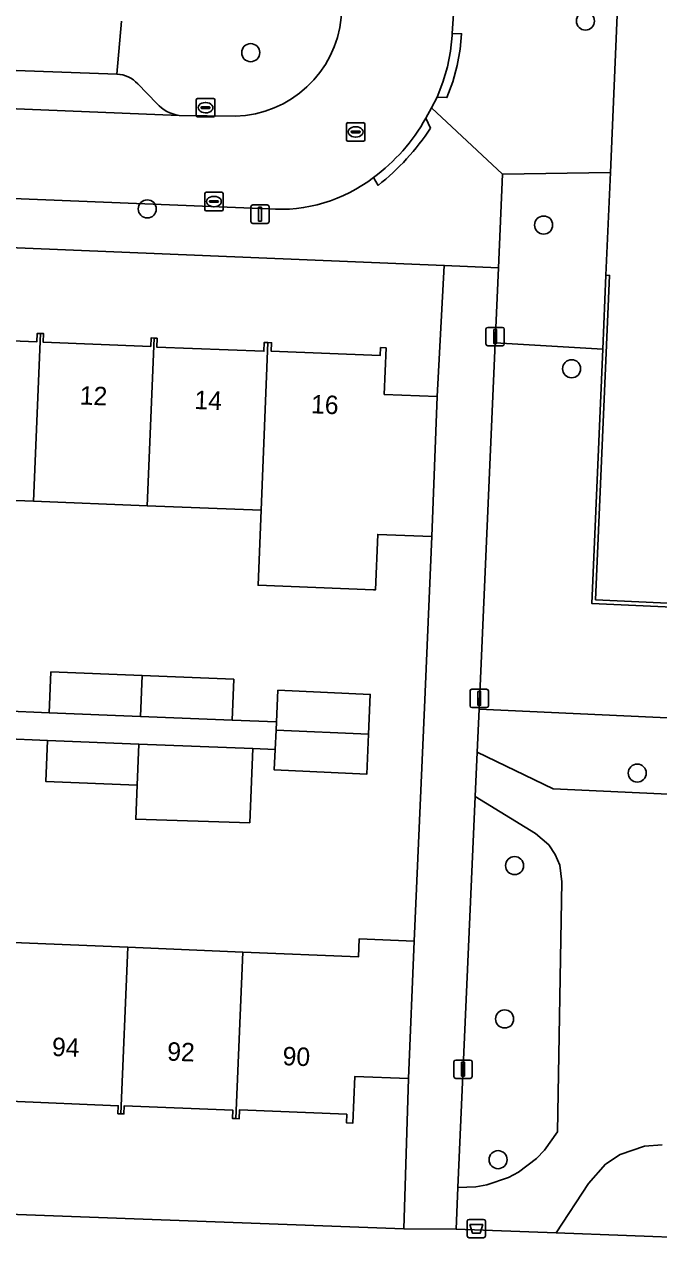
# Model space of a CAD drawing. Extents: x 161354 to 162026, y 386504 to 387460.
# Drawn here: x 161860.6 to 161895, y 386873 to 386938.8 of the extents above; entities that cross this region are included whole.
import ezdxf

# ---------------------------------------------------------------- set-up
doc = ezdxf.new("R2010")
doc.units = 0
for name, color, linetype in [('IMGEO_Afvalbak', 7, 'Continuous'), ('IMGEO_Boom', 7, 'Continuous'), ('IMGEO_Erf', 7, 'Continuous'), ('IMGEO_Groenvoorziening', 7, 'Continuous'), ('IMGEO_Kolk', 7, 'Continuous'), ('IMGEO_Lichtmast', 7, 'Continuous'), ('IMGEO_Muur', 7, 'Continuous'), ('IMGEO_Pand', 7, 'Continuous'), ('IMGEO_Pand_nummerreeks', 7, 'Continuous'), ('IMGEO_Parkeervlak_open', 7, 'Continuous'), ('IMGEO_Rijbaan_lokaal_open', 7, 'Continuous'), ('IMGEO_Rioolput', 7, 'Continuous'), ('IMGEO_Voetpad_gesloten', 7, 'Continuous'), ('IMGEO_Voetpad_open', 7, 'Continuous')]:
    doc.layers.add(name, color=color, linetype=linetype)

msp = doc.modelspace()

# ---------------------------------------------------------------- linework, layer by layer
at = {"layer": 'IMGEO_Afvalbak'}
for p, q in [((161884.622, 386873.127), (161884.622, 386873.927)), ((161884.622, 386873.927), (161884.622, 386873.127)), ((161884.722, 386874.027), (161885.512, 386874.027)), ((161885.512, 386874.027), (161884.722, 386874.027)), ((161885.612, 386873.927), (161885.612, 386873.127)), ((161885.612, 386873.127), (161885.612, 386873.927)), ((161885.512, 386873.027), (161884.722, 386873.027)), ((161884.722, 386873.027), (161885.512, 386873.027))]:
    msp.add_line(p, q, dxfattribs=at)
msp.add_lwpolyline([(161884.765, 386873.741), (161885.469, 386873.741), (161885.32, 386873.271), (161884.914, 386873.271), (161884.765, 386873.741)], dxfattribs=at)
for centre, start, end in [((161884.722, 386873.927), 90, 180), ((161884.722, 386873.927), 90, 180), ((161885.512, 386873.927), 0, 90), ((161885.512, 386873.927), 360, 90), ((161884.722, 386873.127), 180, 270), ((161884.722, 386873.127), 180, 270), ((161885.512, 386873.127), 270, 0), ((161885.512, 386873.127), 270, 0)]:
    msp.add_arc(centre, 0.1, start, end, dxfattribs=at)
at = {"layer": 'IMGEO_Boom'}
for centre in [(161891.028, 386938.986), (161872.895, 386937.271), (161867.293, 386928.803), (161888.764, 386927.927), (161890.281, 386920.135), (161893.836, 386898.219), (161887.19, 386893.202), (161886.651, 386884.891), (161886.298, 386877.263)]:
    msp.add_circle(centre, 0.489, dxfattribs=at)
at = {"layer": 'IMGEO_Erf'}
for points in [[(161940.02, 386989.533), (161894.944, 386991.428), (161892.378, 386930.768), (161892.138, 386925.204), (161892.338, 386925.195), (161891.578, 386907.611), (161906.455, 386906.926)], [(161855.436, 386921.828), (161861.312, 386921.602), (161861.329, 386922.055), (161861.5, 386922.048), (161861.67, 386922.042), (161861.652, 386921.571), (161867.479, 386921.347), (161867.496, 386921.804), (161867.658, 386921.798), (161867.821, 386921.792), (161867.802, 386921.313), (161873.609, 386921.09), (161873.627, 386921.564), (161873.825, 386921.557), (161874.026, 386921.549), (161874.009, 386921.089), (161879.916, 386920.862), (161879.932, 386921.28), (161880.229, 386921.269), (161880.132, 386918.75), (161882.998, 386918.639), (161883.379, 386925.736), (161822.24, 386928.262)], [(161906.446, 386906.726), (161891.37, 386907.42), (161891.965, 386921.204), (161886.139, 386921.55), (161885.264, 386901.684), (161936.238, 386899.338)], [(161860.024, 386889.033), (161866.237, 386888.775), (161872.462, 386888.518), (161878.726, 386888.258), (161878.766, 386889.234), (161881.754, 386889.11), (161882.303, 386901.774), (161882.705, 386911.044), (161879.777, 386911.158), (161879.655, 386908.145), (161879.555, 386908.149), (161873.293, 386908.403), (161873.458, 386912.478), (161867.29, 386912.715), (161861.132, 386912.953), (161857.774, 386913.082)], [(161859.47, 386901.589), (161861.984, 386901.488), (161862.073, 386903.706), (161867.019, 386903.507), (161871.975, 386903.307), (161871.886, 386901.089), (161874.293, 386900.992), (161874.371, 386902.713), (161879.375, 386902.484), (161879.277, 386900.322), (161879.178, 386898.158), (161874.174, 386898.387), (161874.224, 386899.495), (161873.002, 386899.543), (161872.842, 386895.527), (161866.665, 386895.715), (161866.739, 386897.57), (161861.793, 386897.767), (161861.881, 386899.985), (161859.373, 386900.085)], [(161840.767, 386875.007), (161881.194, 386873.513), (161881.445, 386881.659), (161878.538, 386881.779), (161878.433, 386879.249), (161878.081, 386879.263), (161878.101, 386879.726), (161872.29, 386879.966), (161872.27, 386879.48), (161872.09, 386879.487), (161871.911, 386879.494), (161871.93, 386879.946), (161866.048, 386880.19), (161866.03, 386879.742), (161865.865, 386879.749), (161865.701, 386879.756), (161865.719, 386880.188), (161859.843, 386880.431)]]:
    msp.add_lwpolyline(points, dxfattribs=at)
at = {"layer": 'IMGEO_Groenvoorziening'}
for points in [[(161892.378, 386930.768), (161886.54, 386930.68), (161886.318, 386925.615), (161886.139, 386921.55), (161891.965, 386921.204), (161892.138, 386925.204)], [(161884.122, 386875.754), (161885.089, 386875.793), (161885.694, 386875.9), (161886.856, 386876.3), (161887.399, 386876.59), (161888.38, 386877.329), (161888.808, 386877.772), (161889.512, 386878.779), (161889.757, 386892.327), (161889.635, 386893.231), (161889.395, 386893.81), (161889.041, 386894.327), (161888.328, 386894.937), (161885.055, 386896.948)]]:
    msp.add_lwpolyline(points, close=True, dxfattribs=at)
for points in [[(161936.238, 386899.338), (161885.264, 386901.684), (161885.161, 386899.353), (161889.282, 386897.359), (161929.023, 386895.531)], [(161929.023, 386895.531), (161889.282, 386897.359), (161885.161, 386899.353), (161885.055, 386896.948), (161888.328, 386894.937), (161889.041, 386894.327), (161889.395, 386893.81), (161889.635, 386893.231), (161889.757, 386892.327), (161889.512, 386878.779), (161888.808, 386877.772), (161888.38, 386877.329), (161887.399, 386876.59), (161886.856, 386876.3), (161885.694, 386875.9), (161885.089, 386875.793), (161884.122, 386875.754), (161884.023, 386873.502), (161889.446, 386873.296), (161891.194, 386875.968), (161892.121, 386877.027), (161892.902, 386877.55), (161894.235, 386878.004), (161895.177, 386878.066)], [(161895.177, 386878.066), (161894.235, 386878.004), (161892.902, 386877.55), (161892.121, 386877.027), (161891.194, 386875.968), (161889.446, 386873.296), (161927.553, 386871.852)]]:
    msp.add_lwpolyline(points, dxfattribs=at)
at = {"layer": 'IMGEO_Kolk'}
for p, q in [((161869.946, 386933.863), (161869.946, 386934.715)), ((161870.021, 386934.789), (161870.873, 386934.789)), ((161870.947, 386934.715), (161870.947, 386933.863)), ((161870.205, 386934.283), (161870.205, 386934.295)), ((161870.643, 386934.246), (161870.245, 386934.246)), ((161870.248, 386934.332), (161870.646, 386934.332)), ((161870.457, 386934.009), (161870.432, 386934.009)), ((161870.434, 386934.569), (161870.459, 386934.569)), ((161870.689, 386934.295), (161870.689, 386934.283)), ((161870.873, 386933.789), (161870.021, 386933.789)), ((161870.401, 386928.775), (161870.401, 386929.627)), ((161870.476, 386929.701), (161871.328, 386929.701)), ((161870.889, 386929.481), (161870.914, 386929.481)), ((161871.402, 386929.627), (161871.402, 386928.775)), ((161871.328, 386928.701), (161870.476, 386928.701)), ((161870.66, 386929.195), (161870.66, 386929.207)), ((161871.098, 386929.158), (161870.7, 386929.158)), ((161870.703, 386929.244), (161871.101, 386929.244)), ((161870.912, 386928.921), (161870.887, 386928.921)), ((161871.144, 386929.207), (161871.144, 386929.195))]:
    msp.add_line(p, q, dxfattribs=at)
for points in [[(161869.946, 386933.863), (161869.946, 386934.715)], [(161870.021, 386934.789), (161870.873, 386934.789)], [(161870.947, 386934.715), (161870.947, 386933.863)], [(161870.873, 386933.789), (161870.021, 386933.789)], [(161870.401, 386928.775), (161870.401, 386929.627)], [(161870.476, 386929.701), (161871.328, 386929.701)], [(161871.402, 386929.627), (161871.402, 386928.775)], [(161871.328, 386928.701), (161870.476, 386928.701)]]:
    msp.add_lwpolyline(points, dxfattribs=at)
for centre, radius, start, end in [((161870.023, 386934.713), 0.0765, 91.55205, 178.44795), ((161870.023, 386934.713), 0.0765, 91.55205, 178.44795), ((161870.871, 386934.713), 0.0765, 1.55205, 88.44795), ((161870.871, 386934.713), 0.0765, 1.55205, 88.44795), ((161870.245, 386934.292), 0.0403, 85.87752, 175.75265), ((161870.242, 386934.282), 0.0366, 178.93798, 274.71019), ((161870.646, 386934.289), 0.043, 264.86636, 352.45326), ((161870.65, 386934.294), 0.0386, 1.73085, 96.63898), ((161870.023, 386933.865), 0.0765, 181.55205, 268.44795), ((161870.023, 386933.865), 0.0765, 181.55205, 268.44795), ((161870.871, 386933.865), 0.0765, 271.55205, 358.44795), ((161870.871, 386933.865), 0.0765, 271.55205, 358.44795), ((161870.478, 386929.625), 0.0765, 91.55205, 178.44795), ((161870.478, 386929.625), 0.0765, 91.55205, 178.44795), ((161871.326, 386929.625), 0.0765, 1.55205, 88.44795), ((161871.326, 386929.625), 0.0765, 1.55205, 88.44795), ((161870.478, 386928.777), 0.0765, 181.55205, 268.44795), ((161870.478, 386928.777), 0.0765, 181.55205, 268.44795), ((161870.7, 386929.204), 0.0403, 85.87752, 175.75265), ((161870.697, 386929.194), 0.0366, 178.93798, 274.71019), ((161871.101, 386929.201), 0.043, 264.86636, 352.45326), ((161871.105, 386929.206), 0.0386, 1.73085, 96.63898), ((161871.326, 386928.777), 0.0765, 271.55205, 358.44795), ((161871.326, 386928.777), 0.0765, 271.55205, 358.44795)]:
    msp.add_arc(centre, radius, start, end, dxfattribs=at)
for centre, major_axis, ratio, start_param, end_param in [((161870.433, 386934.289), (-0.387, 0.002), 0.722429, 4.712389, 7.853982), ((161870.458, 386934.289), (-0.39, 0.002), 0.717154, 1.570796, 4.712389), ((161870.888, 386929.201), (-0.387, 0.002), 0.722429, 4.712389, 7.853982), ((161870.913, 386929.201), (-0.39, 0.002), 0.717154, 1.570796, 4.712389)]:
    msp.add_ellipse(centre, major_axis=major_axis, ratio=ratio, start_param=start_param, end_param=end_param, dxfattribs=at)
at = {"layer": 'IMGEO_Lichtmast'}
for p, q in [((161872.902, 386928.118), (161872.902, 386928.918)), ((161872.902, 386928.918), (161872.902, 386928.118)), ((161873.002, 386929.018), (161873.792, 386929.018)), ((161873.792, 386929.018), (161873.002, 386929.018)), ((161873.892, 386928.918), (161873.892, 386928.118)), ((161873.892, 386928.118), (161873.892, 386928.918)), ((161873.792, 386928.018), (161873.002, 386928.018)), ((161873.002, 386928.018), (161873.792, 386928.018)), ((161885.641, 386921.481), (161885.641, 386922.281)), ((161885.641, 386922.281), (161885.641, 386921.481)), ((161885.741, 386922.381), (161886.531, 386922.381)), ((161886.531, 386922.381), (161885.741, 386922.381)), ((161886.631, 386922.281), (161886.631, 386921.481)), ((161886.631, 386921.481), (161886.631, 386922.281)), ((161886.531, 386921.381), (161885.741, 386921.381)), ((161885.741, 386921.381), (161886.531, 386921.381)), ((161884.782, 386901.869), (161884.782, 386902.669)), ((161884.782, 386902.669), (161884.782, 386901.869)), ((161884.882, 386902.769), (161885.672, 386902.769)), ((161885.672, 386902.769), (161884.882, 386902.769)), ((161885.772, 386902.669), (161885.772, 386901.869)), ((161885.772, 386901.869), (161885.772, 386902.669)), ((161885.672, 386901.769), (161884.882, 386901.769)), ((161884.882, 386901.769), (161885.672, 386901.769)), ((161884.002, 386882.665), (161884.792, 386882.665)), ((161884.792, 386882.665), (161884.002, 386882.665)), ((161883.902, 386881.765), (161883.902, 386882.565)), ((161883.902, 386882.565), (161883.902, 386881.765)), ((161884.892, 386882.565), (161884.892, 386881.765)), ((161884.892, 386881.765), (161884.892, 386882.565)), ((161884.792, 386881.665), (161884.002, 386881.665)), ((161884.002, 386881.665), (161884.792, 386881.665))]:
    msp.add_line(p, q, dxfattribs=at)
for points in [[(161873.322, 386928.893), (161873.472, 386928.893), (161873.472, 386928.143), (161873.322, 386928.143), (161873.322, 386928.893)], [(161886.061, 386922.256), (161886.211, 386922.256), (161886.211, 386921.506), (161886.061, 386921.506), (161886.061, 386922.256)], [(161885.202, 386902.644), (161885.352, 386902.644), (161885.352, 386901.894), (161885.202, 386901.894), (161885.202, 386902.644)], [(161884.322, 386882.54), (161884.472, 386882.54), (161884.472, 386881.79), (161884.322, 386881.79), (161884.322, 386882.54)]]:
    msp.add_lwpolyline(points, dxfattribs=at)
for centre, start, end in [((161873.002, 386928.918), 90, 180), ((161873.002, 386928.918), 90, 180), ((161873.792, 386928.918), 0, 90), ((161873.792, 386928.918), 360, 90), ((161873.002, 386928.118), 180, 270), ((161873.002, 386928.118), 180, 270), ((161873.792, 386928.118), 270, 0), ((161873.792, 386928.118), 270, 0), ((161885.741, 386922.281), 90, 180), ((161885.741, 386922.281), 90, 180), ((161886.531, 386922.281), 0, 90), ((161886.531, 386922.281), 360, 90), ((161885.741, 386921.481), 180, 270), ((161885.741, 386921.481), 180, 270), ((161886.531, 386921.481), 270, 0), ((161886.531, 386921.481), 270, 0), ((161884.882, 386902.669), 90, 180), ((161884.882, 386902.669), 90, 180), ((161885.672, 386902.669), 0, 90), ((161885.672, 386902.669), 360, 90), ((161884.882, 386901.869), 180, 270), ((161884.882, 386901.869), 180, 270), ((161885.672, 386901.869), 270, 0), ((161885.672, 386901.869), 270, 0), ((161884.002, 386882.565), 90, 180), ((161884.002, 386882.565), 90, 180), ((161884.792, 386882.565), 0, 90), ((161884.792, 386882.565), 360, 90), ((161884.002, 386881.765), 180, 270), ((161884.002, 386881.765), 180, 270), ((161884.792, 386881.765), 270, 0), ((161884.792, 386881.765), 270, 0)]:
    msp.add_arc(centre, 0.1, start, end, dxfattribs=at)
at = {"layer": 'IMGEO_Muur'}
for points in [[(161883.379, 386925.736), (161882.998, 386918.639)], [(161882.705, 386911.044), (161882.303, 386901.774)]]:
    msp.add_lwpolyline(points, dxfattribs=at)
msp.add_lwpolyline([(161891.965, 386921.204), (161891.37, 386907.42), (161906.446, 386906.726), (161906.455, 386906.926), (161891.578, 386907.611), (161892.338, 386925.195), (161892.138, 386925.204)], close=True, dxfattribs=at)
at = {"layer": 'IMGEO_Pand'}
for points in [[(161857.682, 386910.965), (161857.774, 386913.082), (161861.132, 386912.953), (161861.5, 386922.048), (161861.329, 386922.055), (161861.312, 386921.602), (161855.436, 386921.828), (161855.452, 386922.259), (161855.28, 386922.266), (161854.828, 386911.075)], [(161867.29, 386912.715), (161867.658, 386921.798), (161867.496, 386921.804), (161867.479, 386921.347), (161861.652, 386921.571), (161861.67, 386922.042), (161861.5, 386922.048), (161861.132, 386912.953)], [(161873.458, 386912.478), (161873.825, 386921.557), (161873.627, 386921.564), (161873.609, 386921.09), (161867.802, 386921.313), (161867.821, 386921.792), (161867.658, 386921.798), (161867.29, 386912.715)], [(161882.998, 386918.639), (161880.132, 386918.75), (161880.229, 386921.269), (161879.932, 386921.28), (161879.916, 386920.862), (161874.009, 386921.089), (161874.026, 386921.549), (161873.825, 386921.557), (161873.458, 386912.478), (161873.293, 386908.403), (161879.555, 386908.149), (161879.655, 386908.145), (161879.777, 386911.158), (161882.705, 386911.044)], [(161867.019, 386903.507), (161862.073, 386903.706), (161861.984, 386901.488), (161866.93, 386901.289)], [(161867.019, 386903.507), (161866.93, 386901.289), (161871.886, 386901.089), (161871.975, 386903.307)], [(161879.375, 386902.484), (161874.371, 386902.713), (161874.293, 386900.992), (161874.272, 386900.547), (161879.277, 386900.322)], [(161879.277, 386900.322), (161874.272, 386900.547), (161874.224, 386899.495), (161874.174, 386898.387), (161879.178, 386898.158)], [(161866.827, 386899.789), (161861.881, 386899.985), (161861.793, 386897.767), (161866.739, 386897.57)], [(161873.002, 386899.543), (161866.827, 386899.789), (161866.739, 386897.57), (161866.665, 386895.715), (161872.842, 386895.527)], [(161878.766, 386889.234), (161878.726, 386888.258), (161872.462, 386888.518), (161872.09, 386879.487), (161872.27, 386879.48), (161872.29, 386879.966), (161878.101, 386879.726), (161878.081, 386879.263), (161878.433, 386879.249), (161878.538, 386881.779), (161881.445, 386881.659), (161881.754, 386889.11)], [(161859.825, 386879.994), (161859.843, 386880.431), (161865.719, 386880.188), (161865.701, 386879.756), (161865.865, 386879.749), (161866.237, 386888.775), (161860.024, 386889.033), (161859.652, 386880.002)], [(161866.03, 386879.742), (161866.048, 386880.19), (161871.93, 386879.946), (161871.911, 386879.494), (161872.09, 386879.487), (161872.462, 386888.518), (161866.237, 386888.775), (161865.865, 386879.749)]]:
    msp.add_lwpolyline(points, close=True, dxfattribs=at)
at = {"layer": 'IMGEO_Parkeervlak_open'}
for points in [[(161865.649, 386936.106), (161840.813, 386937.012)], [(161825.331, 386935.656), (161869.016, 386933.873)], [(161867.807, 386934.513), (161866.773, 386935.581)]]:
    msp.add_lwpolyline(points, dxfattribs=at)
for centre, radius, start, end in [((161865.588, 386934.509), 1.598, 42.12916, 87.79799), ((161869.288, 386935.848), 1.994, 222.04026, 262.16956)]:
    msp.add_arc(centre, radius, start, end, dxfattribs=at)
at = {"layer": 'IMGEO_Rijbaan_lokaal_open'}
for points in [[(161882.383, 386933.712), (161882.687, 386934.288), (161882.991, 386934.864), (161883.308, 386935.671), (161883.551, 386936.503), (161883.72, 386937.353), (161883.81, 386938.195), (161883.818, 386938.316), (161884.005, 386941.252), (161886.105, 386991.79), (161880.153, 386992.025), (161878.053, 386941.469), (161877.941, 386941.238), (161877.793, 386939.18)], [(161872.055, 386933.83), (161869.016, 386933.873), (161825.331, 386935.656), (161821.164, 386935.889), (161820.927, 386933.732), (161820.663, 386930.949), (161873.861, 386928.802)]]:
    msp.add_lwpolyline(points, dxfattribs=at)
for centre, radius, start, end in [((161871.913, 386939.735), 5.907, 271.3823, 354.60946), ((161873.517, 386938.702), 10.173, 306.31934, 330.62684), ((161874.49, 386937.035), 8.257, 265.63389, 307.73499)]:
    msp.add_arc(centre, radius, start, end, dxfattribs=at)
at = {"layer": 'IMGEO_Rioolput'}
for p, q in [((161878.08, 386932.55), (161878.08, 386933.402)), ((161878.155, 386933.476), (161879.007, 386933.476)), ((161879.081, 386933.402), (161879.081, 386932.55)), ((161878.339, 386932.97), (161878.339, 386932.982)), ((161878.777, 386932.933), (161878.379, 386932.933)), ((161878.382, 386933.019), (161878.78, 386933.019)), ((161878.591, 386932.696), (161878.566, 386932.696)), ((161878.568, 386933.256), (161878.593, 386933.256)), ((161878.823, 386932.982), (161878.823, 386932.97)), ((161879.007, 386932.476), (161878.155, 386932.476))]:
    msp.add_line(p, q, dxfattribs=at)
for points in [[(161878.08, 386932.55), (161878.08, 386933.402)], [(161878.155, 386933.476), (161879.007, 386933.476)], [(161879.081, 386933.402), (161879.081, 386932.55)], [(161879.007, 386932.476), (161878.155, 386932.476)]]:
    msp.add_lwpolyline(points, dxfattribs=at)
for centre, radius, start, end in [((161878.157, 386933.4), 0.0765, 91.55205, 178.44795), ((161878.157, 386933.4), 0.0765, 91.55205, 178.44795), ((161879.005, 386933.4), 0.0765, 1.55205, 88.44795), ((161879.005, 386933.4), 0.0765, 1.55205, 88.44795), ((161878.379, 386932.979), 0.0403, 85.87752, 175.75265), ((161878.376, 386932.969), 0.0366, 178.93798, 274.71019), ((161878.78, 386932.976), 0.043, 264.86636, 352.45326), ((161878.784, 386932.981), 0.0386, 1.73085, 96.63898), ((161878.157, 386932.552), 0.0765, 181.55205, 268.44795), ((161878.157, 386932.552), 0.0765, 181.55205, 268.44795), ((161879.005, 386932.552), 0.0765, 271.55205, 358.44795), ((161879.005, 386932.552), 0.0765, 271.55205, 358.44795)]:
    msp.add_arc(centre, radius, start, end, dxfattribs=at)
for centre, major_axis, ratio, start_param, end_param in [((161878.567, 386932.976), (-0.387, 0.002), 0.722429, 4.712389, 7.853982), ((161878.592, 386932.976), (-0.39, 0.002), 0.717154, 1.570796, 4.712389)]:
    msp.add_ellipse(centre, major_axis=major_axis, ratio=ratio, start_param=start_param, end_param=end_param, dxfattribs=at)
at = {"layer": 'IMGEO_Voetpad_gesloten'}
msp.add_lwpolyline([(161859.373, 386900.085), (161861.881, 386899.985), (161866.827, 386899.789), (161873.002, 386899.543), (161874.224, 386899.495), (161874.272, 386900.547), (161874.293, 386900.992), (161871.886, 386901.089), (161866.93, 386901.289), (161861.984, 386901.488), (161859.47, 386901.589)], dxfattribs=at)
at = {"layer": 'IMGEO_Voetpad_open'}
for points in [[(161884.005, 386941.252), (161883.818, 386938.316), (161884.316, 386938.293), (161884.24, 386937.465), (161884.081, 386936.569), (161883.842, 386935.692), (161883.525, 386934.839), (161882.991, 386934.864), (161882.687, 386934.288), (161886.54, 386930.68), (161892.378, 386930.768), (161894.944, 386991.428)], [(161829.008, 386937.73), (161837.043, 386937.189), (161840.813, 386937.012), (161865.649, 386936.106), (161865.891, 386938.984)], [(161865.891, 386938.984), (161865.649, 386936.106)], [(161866.773, 386935.581), (161867.807, 386934.513)], [(161886.54, 386930.68), (161882.687, 386934.288), (161882.383, 386933.712), (161882.638, 386933.181)], [(161869.016, 386933.873), (161872.055, 386933.83)], [(161882.638, 386933.181), (161882.383, 386933.712)], [(161873.861, 386928.802), (161820.663, 386930.949), (161820.239, 386926.803), (161820.294, 386926.973), (161820.364, 386927.136), (161820.449, 386927.293), (161820.547, 386927.442), (161820.658, 386927.581), (161820.781, 386927.71), (161820.915, 386927.827), (161821.058, 386927.932), (161821.211, 386928.024), (161821.371, 386928.101), (161821.538, 386928.164), (161821.709, 386928.212), (161821.885, 386928.245), (161822.062, 386928.261), (161822.24, 386928.262), (161883.379, 386925.736), (161886.318, 386925.615), (161886.54, 386930.68)], [(161879.543, 386930.505), (161879.799, 386930.077)], [(161879.799, 386930.077), (161879.543, 386930.505)], [(161927.553, 386871.852), (161889.446, 386873.296), (161884.023, 386873.502), (161881.194, 386873.513), (161840.767, 386875.007), (161839.309, 386875.06), (161837.811, 386875.123), (161837.095, 386875.154), (161829.49, 386875.668), (161820.607, 386876.057), (161820.477, 386872.418)]]:
    msp.add_lwpolyline(points, dxfattribs=at)
for points in [[(161883.818, 386938.316), (161883.81, 386938.195), (161883.72, 386937.353), (161883.551, 386936.503), (161883.308, 386935.671), (161882.991, 386934.864), (161883.525, 386934.839), (161883.842, 386935.692), (161884.081, 386936.569), (161884.24, 386937.465), (161884.316, 386938.293)], [(161886.139, 386921.55), (161886.318, 386925.615), (161883.379, 386925.736), (161882.998, 386918.639), (161882.705, 386911.044), (161882.303, 386901.774), (161881.754, 386889.11), (161881.445, 386881.659), (161881.194, 386873.513), (161884.023, 386873.502), (161884.122, 386875.754), (161885.055, 386896.948), (161885.161, 386899.353), (161885.264, 386901.684)]]:
    msp.add_lwpolyline(points, close=True, dxfattribs=at)
for centre, radius, start, end in [((161871.913, 386939.735), 5.907, 271.3823, 354.60946), ((161865.588, 386934.509), 1.598, 42.12916, 87.79799), ((161869.288, 386935.848), 1.994, 222.04026, 262.16956), ((161873.517, 386938.702), 10.173, 306.31934, 330.62684), ((161871.714, 386940.322), 13.05, 308.2787, 326.82759), ((161871.714, 386940.322), 13.05, 308.2787, 326.82759), ((161874.49, 386937.035), 8.257, 265.63389, 307.73499)]:
    msp.add_arc(centre, radius, start, end, dxfattribs=at)

# ---------------------------------------------------------------- texts
at = {"layer": 'IMGEO_Pand_nummerreeks'}
for s, rotation, p in [('12', 357.72912, (161863.619, 386918.203)), ('14', 357.72912, (161869.834, 386917.957)), ('16', 357.79984, (161876.149, 386917.725)), ('94', 357.7025, (161862.114, 386882.89)), ('92', 357.7025, (161868.357, 386882.639)), ('90', 357.7025, (161874.608, 386882.388))]:
    msp.add_text(s, height=1, rotation=rotation, dxfattribs=at).set_placement(p)

doc.saveas('drawing.dxf')
